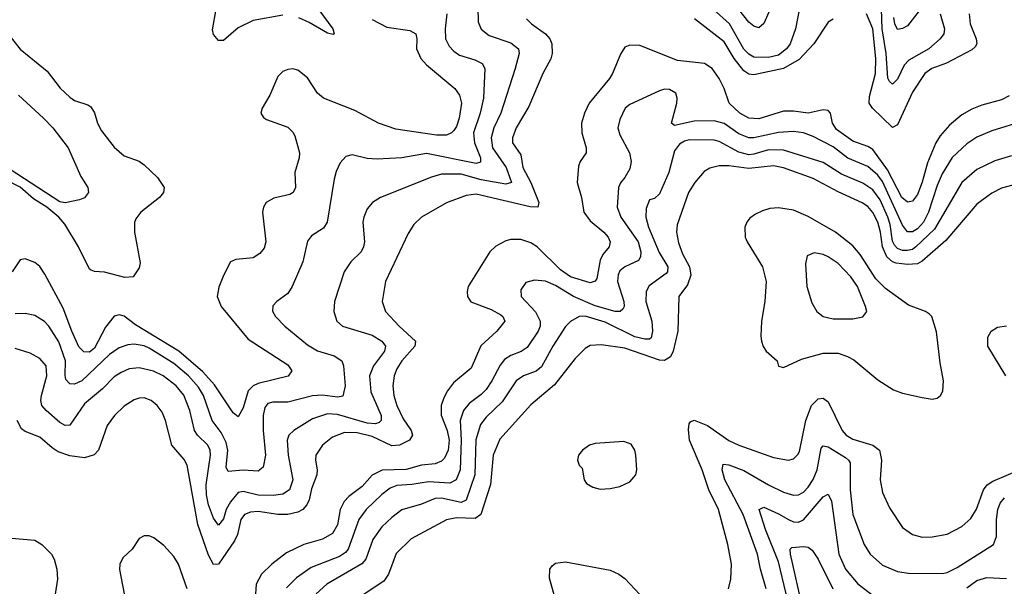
# Model space of a CAD drawing. Header units: inches. Extents: x 1308407 to 1441228, y 959628 to 1036311.
# Tile 713 of 729: x 1425448 to 1429421, y 1016101 to 1018387. Entities that reach past the tile are written whole.
import ezdxf

# ---------------------------------------------------------------- set-up
doc = ezdxf.new("R2010")
doc.units = ezdxf.units.IN
doc.header["$MEASUREMENT"] = 0
doc.layers.add('B4021', color=7, linetype='Continuous')

msp = doc.modelspace()

# ---------------------------------------------------------------- linework, layer by layer
at = {"layer": 'B4021', "color": 5}
for points, elevation in [([(1426579.3, 1018530), (1426711.8, 1018350), (1426716.5, 1018330), (1426713.2, 1018326.8), (1426690, 1018332.4), (1426616.3, 1018376.3), (1426574, 1018394)], 2780), ([(1428599.4, 1018460.6), (1428578.8, 1018350), (1428557.1, 1018290), (1428542.3, 1018270), (1428510, 1018243.2), (1428470, 1018234.2), (1428410, 1018236.2), (1428390, 1018247.7), (1428370, 1018268.2), (1428312.3, 1018370), (1428245.8, 1018430)], 2860), ([(1428476.1, 1018430), (1428450, 1018371.3), (1428430, 1018354.2), (1428410, 1018360.3), (1428390, 1018376.8), (1428330, 1018454.2)], 2840), ([(1427296.4, 1018436.4), (1427298.6, 1018378.6), (1427310, 1018348.9), (1427342.6, 1018322.6), (1427430, 1018294), (1427460.2, 1018270), (1427463.7, 1018250), (1427447.8, 1018190), (1427389.2, 1018010), (1427361.3, 1017950), (1427350.1, 1017910), (1427356.5, 1017870), (1427410.5, 1017790.5), (1427431.9, 1017730), (1427410, 1017723.1), (1427310, 1017740.6), (1427230, 1017763.6), (1427150, 1017763.1), (1427110, 1017752.1), (1426904.4, 1017670), (1426871.7, 1017650), (1426850, 1017623.6), (1426836.2, 1017590), (1426833, 1017570), (1426839.7, 1017490), (1426835.9, 1017470), (1426825.8, 1017450), (1426784.7, 1017410), (1426757.5, 1017370), (1426718.8, 1017250), (1426715.5, 1017210), (1426727.9, 1017170), (1426750.1, 1017150.1), (1426870, 1017114.6), (1426909.2, 1017090), (1426923.7, 1017070), (1426920.8, 1017050), (1426875.1, 1016990), (1426859.2, 1016950), (1426864.9, 1016884.9), (1426906.8, 1016790), (1426906.3, 1016770), (1426898.3, 1016761.7), (1426883.6, 1016756.4), (1426850, 1016759.3), (1426730, 1016794.2), (1426690, 1016796.7), (1426630, 1016777.1), (1426554.9, 1016730), (1426534.5, 1016710), (1426527.7, 1016690), (1426531.4, 1016630), (1426550.1, 1016530), (1426536.3, 1016490), (1426510, 1016472.4), (1426472.6, 1016467.4), (1426410, 1016468.8), (1426350, 1016483.5), (1426330, 1016478.8), (1426298.4, 1016441.6), (1426281.6, 1016410), (1426270, 1016372.8), (1426250, 1016347.6), (1426230, 1016376.1), (1426210.7, 1016430), (1426202.4, 1016470), (1426200.1, 1016510), (1426218.7, 1016630), (1426216.7, 1016650), (1426206.7, 1016670), (1426165.2, 1016710), (1426153.1, 1016730), (1426134.8, 1016810), (1426110, 1016872.6), (1426080.2, 1016910), (1426027.3, 1016950), (1425988.6, 1016968.6), (1425930, 1016982.5), (1425890, 1016977.6), (1425857.1, 1016962.9), (1425830, 1016945.7), (1425782.9, 1016897.1), (1425710, 1016836.5), (1425650, 1016751), (1425631.1, 1016748.9), (1425610, 1016761.8), (1425554.5, 1016810), (1425537.7, 1016830), (1425533.8, 1016850), (1425536.5, 1016870), (1425557.6, 1016950), (1425554.5, 1016990), (1425530, 1017019.8), (1425490, 1017041.1), (1425430, 1017059.8)], 2860), ([(1427172, 1018410), (1427165.1, 1018350), (1427166.8, 1018310), (1427180.5, 1018280.5), (1427199.6, 1018259.6), (1427223.2, 1018243.2), (1427284.5, 1018224.5), (1427314.7, 1018210), (1427324.3, 1018190), (1427319.5, 1018070), (1427306.7, 1018010), (1427279.9, 1017930), (1427283.7, 1017890), (1427307.3, 1017830), (1427307.3, 1017812.7), (1427290, 1017807.3), (1427090, 1017846.7), (1426989.9, 1017829.9), (1426890, 1017823.7), (1426850, 1017827.3), (1426790, 1017842.2), (1426764.6, 1017835.4), (1426741.7, 1017810), (1426725.4, 1017774.5), (1426717.1, 1017742.9), (1426689.3, 1017570), (1426673.9, 1017546.1), (1426625.8, 1017514.2), (1426610, 1017493.3), (1426591, 1017410), (1426547.6, 1017310), (1426530, 1017282.2), (1426486, 1017250), (1426470, 1017232), (1426468.8, 1017211.2), (1426480.9, 1017190), (1426517.8, 1017150), (1426610, 1017075.3), (1426650, 1017050.8), (1426717, 1017030), (1426748, 1017010), (1426755.1, 1016990), (1426762, 1016910), (1426751.7, 1016868.3), (1426730, 1016864), (1426670, 1016871.3), (1426630, 1016869.1), (1426530, 1016843.7), (1426470, 1016843.6), (1426450, 1016837.9), (1426437.2, 1016822.8), (1426430.1, 1016789.9), (1426430.1, 1016729.9), (1426440.4, 1016630), (1426430, 1016582), (1426410, 1016564.8), (1426349.9, 1016569.9), (1426290, 1016564.2), (1426281.7, 1016581.7), (1426288.6, 1016650), (1426281.2, 1016681.2), (1426261.2, 1016721.3), (1426224.4, 1016770), (1426189.6, 1016870), (1426170, 1016903.8), (1426130, 1016949.5), (1426070, 1016999.4), (1425970, 1017061.9), (1425950, 1017070.7), (1425910, 1017077.2), (1425885.2, 1017074.8), (1425850, 1017062.3), (1425810, 1017035.8), (1425698.8, 1016930), (1425670, 1016916.6), (1425650, 1016917.9), (1425634.6, 1016934.6), (1425631.3, 1016951.3), (1425633.1, 1017010), (1425606.5, 1017086.5), (1425566.2, 1017150), (1425548.6, 1017168.6), (1425510, 1017193), (1425470, 1017201.8), (1425430, 1017200.6)], 2840), ([(1426510, 1018405.3), (1426390, 1018383.5), (1426330, 1018353.9), (1426270, 1018303.2), (1426250, 1018303.6), (1426230, 1018326.6), (1426226.5, 1018346.5), (1426241.6, 1018430)], 2780), ([(1429279.5, 1018410), (1429283.4, 1018370), (1429307.8, 1018310), (1429309.4, 1018290), (1429302.9, 1018277.1), (1429290, 1018265), (1429187.9, 1018212.1), (1429128.1, 1018190), (1429099.8, 1018170), (1429050, 1018095.2), (1428990, 1017963.1), (1428970, 1017952.2), (1428889.1, 1018030), (1428875.5, 1018050), (1428876.6, 1018076.6), (1428900.7, 1018170), (1428902.6, 1018230), (1428890.3, 1018350.3), (1428864.6, 1018410)], 2880), ([(1429161.4, 1018410), (1429180.1, 1018350), (1429176.3, 1018330), (1429161.5, 1018310), (1429116.6, 1018270), (1429035.7, 1018224.3), (1429017, 1018203), (1428990, 1018146.8), (1428970, 1018126.2), (1428957.5, 1018137.5), (1428951.2, 1018151.2), (1428943.9, 1018250), (1428928.1, 1018350), (1428925, 1018430)], 2860), ([(1429076.7, 1018423.3), (1429030, 1018362.7), (1429010, 1018350.8), (1428990, 1018347), (1428979, 1018370), (1428975.5, 1018395.5)], 2840), ([(1426870, 1018387.2), (1426930, 1018357.3), (1427022.9, 1018343), (1427046.4, 1018330), (1427051.2, 1018310), (1427049, 1018270), (1427066.3, 1018230), (1427090, 1018204.3), (1427203.6, 1018110), (1427222.6, 1018082.6), (1427231.2, 1018050), (1427221.5, 1017990), (1427210, 1017955.6), (1427199.7, 1017940.3), (1427190, 1017929.8), (1427170, 1017921.2), (1427130, 1017921.2), (1426965.8, 1017945.7), (1426895.8, 1017970), (1426800.6, 1018020.6), (1426674.7, 1018070), (1426649.8, 1018090), (1426610, 1018152.4), (1426570, 1018183.1), (1426550, 1018188.3), (1426530, 1018186.6), (1426510, 1018177.4), (1426490, 1018157.6), (1426457.7, 1018082.3), (1426426.7, 1018030), (1426421.6, 1018010), (1426431.8, 1017991.8), (1426443.9, 1017983.9), (1426530, 1017952.9), (1426550, 1017933.7), (1426558.3, 1017918.2), (1426577.3, 1017850), (1426576.1, 1017830), (1426558.1, 1017770), (1426560.7, 1017710), (1426551.6, 1017690), (1426538.4, 1017681.6), (1426473.1, 1017666.9), (1426443.1, 1017650), (1426431.4, 1017630), (1426428.3, 1017610), (1426441.4, 1017490), (1426435, 1017465), (1426417.1, 1017442.9), (1426390, 1017426.3), (1426320, 1017420), (1426298.7, 1017410), (1426270, 1017354.5), (1426252.3, 1017307.7), (1426245.2, 1017270), (1426260.6, 1017230), (1426370, 1017098.2), (1426530, 1016995), (1426546.5, 1016970), (1426531.1, 1016948.9), (1426410, 1016918.7), (1426390, 1016909.4), (1426370.7, 1016889.3), (1426350, 1016820.7), (1426330, 1016784.7), (1426310, 1016801.1), (1426234.2, 1016914.2), (1426186.6, 1016966.6), (1426089.9, 1017050), (1425915.8, 1017155.8), (1425870, 1017191), (1425850, 1017196.5), (1425829.6, 1017190.4), (1425794.2, 1017145.8), (1425750, 1017061.9), (1425730, 1017045.7), (1425706.7, 1017046.7), (1425687, 1017067), (1425658.1, 1017130), (1425623.6, 1017223.6), (1425550, 1017360.4), (1425530, 1017390.9), (1425510, 1017407.4), (1425470, 1017422.2), (1425450, 1017417.4), (1425417.3, 1017370)], 2820), ([(1427493.2, 1018390), (1427513.6, 1018370), (1427569.3, 1018330), (1427586.6, 1018310), (1427595.6, 1018290), (1427597.2, 1018250), (1427591.4, 1018228.6), (1427558.5, 1018170), (1427502.9, 1018037), (1427451.1, 1017950), (1427436.4, 1017910), (1427436, 1017890), (1427470, 1017842), (1427478.9, 1017790), (1427510, 1017730.1), (1427542.2, 1017650), (1427538.7, 1017630), (1427507.5, 1017632.5), (1427290, 1017683.4), (1427250, 1017677.5), (1427170, 1017647.7), (1427069.6, 1017590.4), (1427038.8, 1017561.2), (1427016.1, 1017523.9), (1426923.8, 1017330), (1426910.2, 1017250), (1426924.3, 1017210), (1426978.9, 1017150), (1427045, 1017090), (1427042.5, 1017070), (1426990, 1017010.6), (1426970, 1016978.7), (1426959.6, 1016950), (1426953.9, 1016910), (1426957.7, 1016870), (1426969.7, 1016830), (1426995.9, 1016775.9), (1427027.2, 1016730), (1427033.7, 1016710), (1427021.2, 1016690), (1426980.3, 1016670), (1426950, 1016667.6), (1426870, 1016705), (1426810, 1016719.7), (1426758.4, 1016721.6), (1426710, 1016702.5), (1426669.4, 1016670), (1426643.2, 1016630), (1426641.1, 1016610), (1426648.3, 1016570), (1426646.9, 1016550), (1426625.6, 1016494.4), (1426616.3, 1016450), (1426606.7, 1016430), (1426590, 1016410.9), (1426570, 1016399.4), (1426530, 1016390.3), (1426490, 1016390.7), (1426410, 1016403.1), (1426379.6, 1016400.5), (1426355.9, 1016390), (1426340.1, 1016370), (1426327, 1016310), (1426315.5, 1016284.5), (1426250, 1016189.8), (1426230, 1016188.9), (1426210, 1016227), (1426166.7, 1016350), (1426123.9, 1016590), (1426112.1, 1016612.1), (1426062.3, 1016670), (1426037, 1016770), (1426022.9, 1016802.9), (1426002.4, 1016830), (1425978.3, 1016850), (1425950, 1016860.7), (1425930, 1016859.8), (1425910, 1016853.3), (1425870, 1016827.9), (1425830.2, 1016790), (1425801, 1016750), (1425766.5, 1016650), (1425748.9, 1016631.1), (1425710, 1016619.5), (1425650, 1016626.7), (1425603.4, 1016643.4), (1425578.8, 1016658.8), (1425530, 1016702), (1425470, 1016725.2), (1425455.6, 1016735.6), (1425438.1, 1016770)], 2880), ([(1428730, 1018389.7), (1428710, 1018377.4), (1428653, 1018290), (1428593.8, 1018226.2), (1428529.5, 1018190), (1428410, 1018164.4), (1428390, 1018166.9), (1428370, 1018180.9), (1428330.8, 1018230), (1428290, 1018298), (1428170.6, 1018390.6)], 2880), ([(1425413.3, 1018313.3), (1425450, 1018267.8), (1425559.8, 1018179.8), (1425611.1, 1018111.1), (1425650, 1018073.8), (1425670, 1018061), (1425723.1, 1018043.1), (1425735, 1018035), (1425750, 1018010.5), (1425762.7, 1017970), (1425778.4, 1017938.4), (1425830, 1017872.4), (1425870, 1017838), (1425930, 1017816), (1425950, 1017801.7), (1426004.9, 1017750), (1426031.8, 1017710), (1426028.5, 1017690), (1426012.4, 1017670), (1425937.3, 1017610), (1425916.6, 1017583.4), (1425911.8, 1017568.2), (1425911, 1017530), (1425933.9, 1017406.1), (1425930, 1017385.2), (1425906, 1017350), (1425872.7, 1017347.3), (1425790, 1017368.6), (1425750.5, 1017370.5), (1425736.3, 1017376.3), (1425730, 1017381), (1425685.9, 1017470), (1425630, 1017561.3), (1425606.1, 1017590), (1425557.4, 1017630), (1425504.5, 1017664.5), (1425450, 1017711.6), (1425390, 1017742.5)], 2780), ([(1429440.1, 1018079.9), (1429410, 1018063.8), (1429330, 1018041.7), (1429290, 1018025.4), (1429250, 1018003), (1429199.1, 1017960.9), (1429161.7, 1017918.3), (1429144.5, 1017890), (1429110.3, 1017809.7), (1429088.8, 1017731.2), (1429070, 1017682), (1429050, 1017655), (1429030, 1017651.1), (1429007, 1017670), (1428950, 1017781.8), (1428890, 1017863.6), (1428870, 1017875.7), (1428810, 1017896.2), (1428743.3, 1017943.3), (1428727.7, 1017970), (1428719.8, 1018010), (1428710, 1018020.7), (1428690, 1018022.8), (1428630, 1018009.5), (1428570, 1018018), (1428530, 1018018.2), (1428430, 1017986.8), (1428390.3, 1017990.3), (1428354, 1018010), (1428311.1, 1018050), (1428290.8, 1018110), (1428269.8, 1018150), (1428241.9, 1018190), (1428211.6, 1018210), (1428101.9, 1018221.9), (1427950, 1018282.5), (1427910, 1018284.4), (1427890, 1018275.8), (1427871.9, 1018248.1), (1427840.6, 1018170), (1427827.9, 1018150), (1427746.1, 1018050), (1427726.8, 1018010), (1427715, 1017970), (1427715.9, 1017930), (1427734.2, 1017870), (1427733.7, 1017850), (1427710, 1017814.3), (1427703.5, 1017796.5), (1427697.6, 1017730), (1427715.5, 1017670), (1427724.2, 1017610), (1427750, 1017575), (1427805.5, 1017530), (1427823, 1017510), (1427830.9, 1017490), (1427826.5, 1017470), (1427801.1, 1017438.9), (1427790, 1017416.4), (1427776.9, 1017343.1), (1427770, 1017332.3), (1427750, 1017325.2), (1427670, 1017349.5), (1427630, 1017377.8), (1427535.9, 1017470), (1427510, 1017486.1), (1427470, 1017499.9), (1427430, 1017500.6), (1427410, 1017494.6), (1427370, 1017473.6), (1427345.2, 1017450), (1427258.2, 1017310), (1427253.4, 1017290), (1427254.7, 1017270), (1427269.1, 1017249.1), (1427350, 1017217.9), (1427390, 1017195.9), (1427397.8, 1017190), (1427405.4, 1017170), (1427374, 1017130), (1427309, 1017071), (1427270, 1016980.3), (1427198.4, 1016921.6), (1427174.1, 1016890), (1427159.4, 1016860.6), (1427148.6, 1016830), (1427148.5, 1016791.5), (1427173.1, 1016730), (1427181.4, 1016690), (1427176.9, 1016650), (1427161.7, 1016618.3), (1427150, 1016606.3), (1427124.6, 1016595.4), (1427070, 1016589.2), (1427007.9, 1016572.1), (1426911.2, 1016568.8), (1426870.7, 1016549.3), (1426830, 1016503.2), (1426776.6, 1016463.4), (1426757.2, 1016442.8), (1426741.7, 1016410), (1426730, 1016348.7), (1426710, 1016314.4), (1426670, 1016290.4), (1426594.9, 1016270), (1426524.3, 1016235.7), (1426465.1, 1016190), (1426423.5, 1016150), (1426402.5, 1016110), (1426398.1, 1016050)], 2920), ([(1429501.4, 1017978.6), (1429370, 1017938.7), (1429310, 1017912.5), (1429270, 1017885.7), (1429210, 1017830.6), (1429170, 1017764.8), (1429150, 1017718.2), (1429115.3, 1017610), (1429095.4, 1017570), (1429070, 1017543.6), (1429050, 1017531.2), (1429030.9, 1017530.9), (1429010, 1017557.7), (1428930, 1017733.6), (1428910, 1017759.9), (1428870, 1017794.6), (1428790, 1017828.7), (1428730, 1017873.5), (1428650, 1017916), (1428610, 1017930.4), (1428570, 1017935.7), (1428510, 1017932.2), (1428410, 1017910.6), (1428390, 1017910.9), (1428350, 1017926.2), (1428290, 1017967.7), (1428250, 1017978.2), (1428170, 1017978), (1428090, 1017960.3), (1428077.7, 1017970), (1428099.8, 1018050), (1428101.4, 1018070), (1428095.1, 1018090), (1428070, 1018105.6), (1428050, 1018106.2), (1428030, 1018100.3), (1427910, 1018044.8), (1427891.8, 1018030), (1427870, 1017983.7), (1427862, 1017950), (1427870, 1017922.4), (1427908.4, 1017850), (1427915.3, 1017815.3), (1427910, 1017784.7), (1427890, 1017749.7), (1427871.8, 1017728.2), (1427864.5, 1017710), (1427859, 1017630), (1427873.6, 1017590), (1427943.1, 1017490), (1427954.8, 1017450), (1427953.3, 1017430), (1427944.4, 1017415.6), (1427889.3, 1017390), (1427870, 1017373.6), (1427862.5, 1017357.5), (1427859.9, 1017330), (1427886.4, 1017250), (1427887.1, 1017230), (1427881.4, 1017218.6), (1427870.6, 1017209.4), (1427850.6, 1017209.4), (1427770, 1017233), (1427683, 1017270), (1427610, 1017313.8), (1427570, 1017331.4), (1427524.7, 1017335.3), (1427490, 1017326), (1427470, 1017297.2), (1427471.8, 1017270), (1427530, 1017208.2), (1427547.9, 1017170), (1427547.9, 1017150), (1427539.8, 1017130), (1427495.1, 1017064.9), (1427471.9, 1017048.1), (1427430, 1017032), (1427404.5, 1017015.5), (1427386.7, 1016993.3), (1427353.8, 1016930), (1427330, 1016895.4), (1427310, 1016874.7), (1427261.1, 1016838.9), (1427238.4, 1016810), (1427225.1, 1016770), (1427228.9, 1016690), (1427225.3, 1016570), (1427209.4, 1016530.6), (1427183.6, 1016516.4), (1427098.1, 1016521.9), (1427030, 1016511), (1426970, 1016508), (1426943.2, 1016496.8), (1426910, 1016470.5), (1426846.6, 1016410), (1426816.2, 1016370), (1426773.3, 1016250), (1426763.2, 1016236.8), (1426738.4, 1016221.6), (1426623.7, 1016176.3), (1426564.5, 1016135.5), (1426525.1, 1016094.9)], 2940), ([(1425443.1, 1018083.1), (1425545, 1017990), (1425582.4, 1017950), (1425644, 1017870), (1425694.6, 1017754.6), (1425723.1, 1017710), (1425725.7, 1017690), (1425710, 1017668.6), (1425690, 1017659.8), (1425631.6, 1017648.4), (1425610, 1017651.8), (1425410, 1017782.8)], 2760), ([(1429450, 1017837.3), (1429382.6, 1017817.4), (1429310, 1017782.3), (1429249, 1017730), (1429138.6, 1017541.4), (1429063.9, 1017470), (1429050, 1017459.9), (1429030, 1017455.3), (1429010, 1017456.1), (1428990, 1017463.1), (1428977.5, 1017477.5), (1428970, 1017493.8), (1428960.3, 1017560.3), (1428951.1, 1017590), (1428919.8, 1017659.8), (1428890, 1017700.6), (1428850, 1017726.8), (1428763.9, 1017763.9), (1428690, 1017811.1), (1428530, 1017861.1), (1428470, 1017862.2), (1428410, 1017843.7), (1428390, 1017841.9), (1428350, 1017852), (1428270, 1017896), (1428250, 1017901.5), (1428150, 1017902.2), (1428130, 1017896.9), (1428110, 1017884.8), (1428090, 1017857.4), (1428067.1, 1017770), (1428030, 1017684.7), (1428010, 1017666), (1427990, 1017660.5), (1427975.5, 1017624.5), (1427974.9, 1017590), (1427985.2, 1017550), (1428027.9, 1017448), (1428062.8, 1017390), (1428062.4, 1017370), (1428056.7, 1017363.3), (1427987.5, 1017312.6), (1427975.7, 1017290), (1427975.2, 1017250), (1427998.6, 1017170), (1428002, 1017130), (1427996.4, 1017103.6), (1427990, 1017098), (1427970, 1017097.4), (1427930, 1017106.8), (1427810, 1017166.3), (1427730, 1017190.7), (1427706, 1017190), (1427670, 1017169.8), (1427650, 1017148.6), (1427599, 1017070), (1427553.7, 1016986.3), (1427531.6, 1016968.4), (1427481.3, 1016950), (1427450.9, 1016930), (1427394.6, 1016845.4), (1427330, 1016782.7), (1427307, 1016753), (1427288.1, 1016691.9), (1427284.7, 1016550), (1427250, 1016447.6), (1427230, 1016438.6), (1427150, 1016456.2), (1427125.1, 1016454.9), (1427070, 1016431.9), (1426990, 1016408.7), (1426950, 1016379), (1426910, 1016341.1), (1426872.5, 1016290), (1426844.4, 1016210), (1426829.2, 1016190.8), (1426688.1, 1016110), (1426644.1, 1016070)], 2960), ([(1429470, 1017722.8), (1429410, 1017706.7), (1429370, 1017687), (1429310, 1017642.9), (1429184.4, 1017495.6), (1429090, 1017413.1), (1429070, 1017402.1), (1429030, 1017398.8), (1428984.1, 1017404.1), (1428970, 1017409.7), (1428947.4, 1017430), (1428929.8, 1017469.8), (1428921.6, 1017530), (1428910.2, 1017570), (1428890, 1017609.3), (1428870, 1017633), (1428848, 1017648), (1428750, 1017692.7), (1428650, 1017746.7), (1428530, 1017789.2), (1428490, 1017797.9), (1428390, 1017786.1), (1428310, 1017797.1), (1428270, 1017797.5), (1428232.2, 1017787.8), (1428210, 1017774.2), (1428172.1, 1017730), (1428147, 1017690), (1428100.4, 1017559.6), (1428098.5, 1017530), (1428106.1, 1017486.1), (1428122.5, 1017442.5), (1428150.3, 1017390), (1428156.1, 1017356.1), (1428142.9, 1017317.1), (1428108.2, 1017270), (1428103.6, 1017130), (1428085.2, 1017050), (1428073.9, 1017026.1), (1428050, 1017012), (1428030, 1017012.6), (1427890, 1017061.3), (1427794.8, 1017074.8), (1427750, 1017072.7), (1427730, 1017060.6), (1427690, 1017019.4), (1427606.4, 1016913.6), (1427510, 1016832.9), (1427386, 1016694), (1427358.8, 1016630), (1427348.4, 1016511.6), (1427308.5, 1016390), (1427285.8, 1016374.2), (1427210, 1016376.8), (1427170.8, 1016369.2), (1427027.7, 1016292.3), (1426967.2, 1016232.8), (1426936.6, 1016150), (1426917.9, 1016122.1), (1426730, 1015998)], 2980), ([(1429426.7, 1016950), (1429354.5, 1017070), (1429354.4, 1017105.6), (1429367.9, 1017130), (1429394, 1017146), (1429430, 1017152.2)], 2980), ([(1428308.3, 1016090), (1428317.8, 1016130), (1428320.6, 1016190), (1428306, 1016270), (1428268.2, 1016410), (1428228.9, 1016490), (1428202.3, 1016570), (1428151.2, 1016690), (1428146.7, 1016733.3), (1428150, 1016756.4), (1428155.4, 1016764.6), (1428170, 1016770.7), (1428223.6, 1016750), (1428310, 1016689), (1428350, 1016670.1), (1428490, 1016620.5), (1428550, 1016610.2), (1428570, 1016615.5), (1428588.1, 1016631.9), (1428595.1, 1016644.9), (1428620.3, 1016770), (1428642.6, 1016830), (1428670, 1016857.2), (1428690, 1016859.2), (1428710, 1016845.4), (1428766.3, 1016730), (1428783.3, 1016710), (1428810, 1016693.9), (1428890.3, 1016670), (1428917.1, 1016650), (1428925, 1016610), (1428920.5, 1016530), (1428930, 1016479.1), (1428957.7, 1016417.7), (1429010, 1016338), (1429050, 1016310.2), (1429090, 1016299.2), (1429130, 1016299.7), (1429190, 1016311.1), (1429250, 1016341.6), (1429285.2, 1016374.8), (1429308, 1016412), (1429336.4, 1016490), (1429351.7, 1016510), (1429374.6, 1016525.5), (1429482.4, 1016570)], 2980), ([(1428459.4, 1016090), (1428436.7, 1016170), (1428425.4, 1016230), (1428367.1, 1016390), (1428293.6, 1016530), (1428282.3, 1016570), (1428286.4, 1016593.6), (1428310, 1016591.1), (1428370, 1016568), (1428470, 1016509.6), (1428530, 1016480.6), (1428570, 1016467.8), (1428590, 1016469.5), (1428610, 1016480.1), (1428630, 1016500.1), (1428650, 1016531), (1428665.2, 1016570), (1428682.5, 1016657.5), (1428690, 1016668), (1428710, 1016663.9), (1428780.2, 1016620.2), (1428792.8, 1016610), (1428798.3, 1016598.3), (1428799.2, 1016490), (1428810.1, 1016390.1), (1428855.5, 1016270), (1428879.3, 1016230), (1428930, 1016186.2), (1428990, 1016160.1), (1429034.2, 1016154.2), (1429170, 1016153), (1429190, 1016157), (1429230, 1016176.8), (1429376.8, 1016270), (1429390, 1016301), (1429388.8, 1016370), (1429395.1, 1016410), (1429403.7, 1016436.3), (1429421.7, 1016458.3)], 2960), ([(1428541.4, 1016070), (1428510, 1016199.8), (1428458, 1016330), (1428432.4, 1016410), (1428450, 1016420.6), (1428510, 1016393.6), (1428550, 1016369.6), (1428570, 1016361.5), (1428590, 1016360.1), (1428610.8, 1016369.2), (1428690, 1016461.8), (1428710, 1016472.4), (1428724.3, 1016444.3), (1428752.6, 1016230), (1428779.5, 1016170), (1428830.1, 1016110.1), (1428898.3, 1016058.3)], 2940), ([(1426124, 1016090), (1426088.7, 1016190), (1426070, 1016220.7), (1426030, 1016265), (1425990, 1016296), (1425970, 1016304), (1425950, 1016304.2), (1425930, 1016294), (1425902, 1016250), (1425864.7, 1016215.3), (1425852.4, 1016190), (1425851.5, 1016168.5), (1425870.2, 1016070)], 2920), ([(1425415.4, 1016295.4), (1425510, 1016287.2), (1425538.2, 1016270), (1425576.6, 1016230), (1425587.8, 1016210), (1425598.2, 1016170), (1425600.5, 1016130), (1425590.9, 1016069.1), (1425578.6, 1016041.4), (1425556.2, 1016023.8), (1425530, 1016017.7), (1425470, 1016051), (1425450, 1016050.5), (1425436.4, 1016043.6)], 2880), ([(1428607.9, 1016010), (1428558.5, 1016230), (1428556.4, 1016250), (1428563.2, 1016256.8), (1428610, 1016261.8), (1428630, 1016258.2), (1428646.1, 1016246.1), (1428670, 1016210.2), (1428729.6, 1016090)], 2920), ([(1427626.8, 1015990), (1427586.2, 1016133.8), (1427587.8, 1016170), (1427596.8, 1016183.2), (1427610, 1016193.8), (1427650, 1016199.3), (1427830, 1016165.8), (1427865.3, 1016150), (1427890, 1016132.2), (1427950, 1016067.6)], 2980), ([(1429270, 1016094.6), (1429310, 1016124.2), (1429350, 1016136.2), (1429430, 1016132.8)], 2940)]:
    msp.add_lwpolyline(points, dxfattribs=dict(at, elevation=elevation))
for points, elevation in [([(1428510, 1017628.2), (1428475.5, 1017624.5), (1428444.8, 1017615.2), (1428417.3, 1017602.7), (1428394.4, 1017585.6), (1428381.5, 1017570), (1428373.6, 1017550), (1428375.5, 1017510), (1428383.2, 1017490), (1428445, 1017390), (1428460.1, 1017330), (1428454.8, 1017250), (1428441.6, 1017170), (1428438.5, 1017110), (1428441.5, 1017090), (1428448.2, 1017068.2), (1428460.3, 1017050), (1428503.8, 1017010), (1428509.2, 1016989.2), (1428530, 1016984.2), (1428602.9, 1017017.1), (1428690, 1017041.9), (1428750, 1017040.8), (1428788.5, 1017028.5), (1428814.1, 1017014.1), (1428910, 1016933.8), (1428973.4, 1016893.4), (1429010, 1016880.2), (1429090, 1016862), (1429130, 1016855.8), (1429150, 1016859.3), (1429163.7, 1016870), (1429172.4, 1016887.6), (1429175.3, 1016930), (1429162.3, 1017002.3), (1429147.8, 1017127.8), (1429128.8, 1017188.8), (1429119.1, 1017199.1), (1429102.9, 1017210), (1429034.8, 1017234.8), (1428941.9, 1017301.9), (1428902, 1017342), (1428839.8, 1017439.8), (1428810, 1017474.6), (1428739.5, 1017530), (1428630, 1017592.7), (1428570, 1017618.4)], 3020), ([(1428653.5, 1017446.5), (1428625.5, 1017434.5), (1428618.7, 1017401.3), (1428624.2, 1017310), (1428644.2, 1017244.2), (1428664.2, 1017210), (1428690.6, 1017190), (1428730, 1017179.7), (1428810, 1017180.2), (1428850, 1017188), (1428866, 1017210), (1428861.1, 1017230), (1428829, 1017310), (1428802.3, 1017350), (1428750, 1017403.5), (1428710, 1017429.8), (1428690, 1017438.9)], 3040), ([(1427885.3, 1016685.3), (1427770, 1016676.9), (1427746.8, 1016670), (1427719.1, 1016650), (1427703, 1016630), (1427698.8, 1016610), (1427706, 1016590), (1427718, 1016578), (1427726.4, 1016530), (1427735.8, 1016515.8), (1427760.7, 1016500.7), (1427790, 1016493.1), (1427830, 1016494.9), (1427870, 1016503.2), (1427910, 1016521.7), (1427933.7, 1016550), (1427938.5, 1016570), (1427934.5, 1016630), (1427929.7, 1016650), (1427914.7, 1016674.7)], 3020)]:
    msp.add_lwpolyline(points, close=True, dxfattribs=dict(at, elevation=elevation))

doc.saveas('drawing.dxf')
